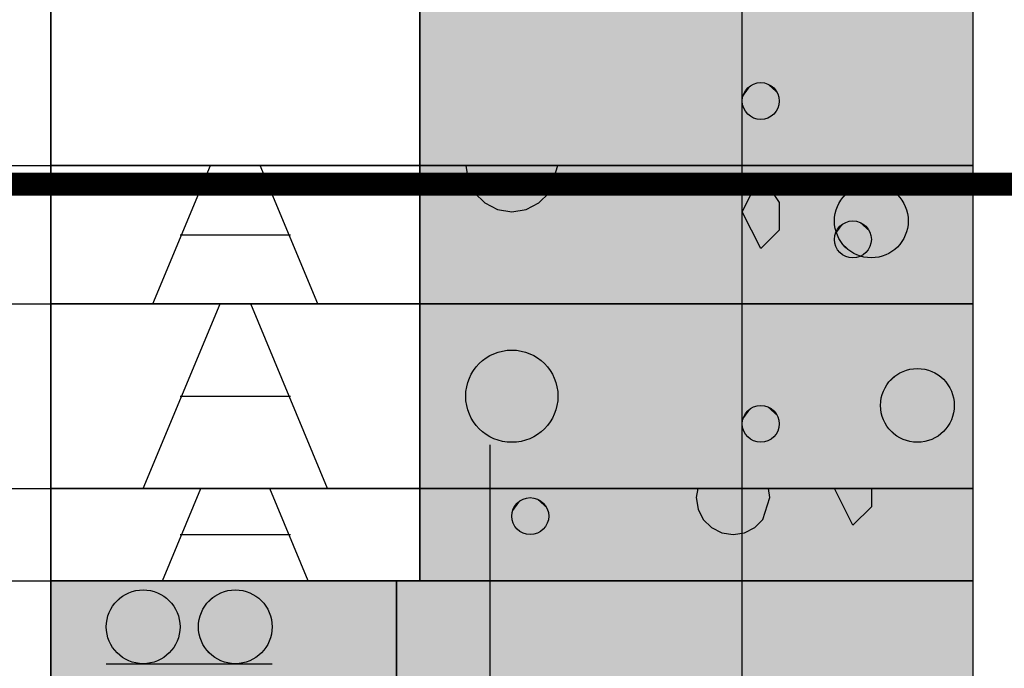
# Model space of a CAD drawing. Header units: metres. Extents: x 3458045 to 3462392, y 5482308 to 5484762.
# Tile 260 of 458: x 3460144.91 to 3460147.05, y 5484000.74 to 5484002.14. Entities that reach past the tile are written whole.
import ezdxf

# ---------------------------------------------------------------- set-up
doc = ezdxf.new("R2010")
doc.units = ezdxf.units.M
for name, pattern in [('AUSGEZOGEN', [2, 1, 1]), ('VERDECKT', [9.525, 6.35, -3.175]), ('VERDECKT2', [4.7625, 3.175, -1.5875])]:
    doc.linetypes.add(name, pattern=pattern)
for name, color, linetype in [('BAUER_BK 2014', 1, 'CONTINUOUS'), ('SP_BAUGRUBE-VERBAU', 210, 'AUSGEZOGEN'), ('SP_GRADIENTE', 3, 'CONTINUOUS'), ('SP_HW100', 170, 'VERDECKT'), ('SP_Tunnelsohle_L7+8-Schnitt', 2, 'CONTINUOUS'), ('SP_Tunnelsohle_Sauberkeitsschicht', 1, 'CONTINUOUS')]:
    doc.layers.add(name, color=color, linetype=linetype)

msp = doc.modelspace()

# ---------------------------------------------------------------- linework, layer by layer
at = {"layer": 'BAUER_BK 2014', "color": 7, "linetype": 'Continuous'}
for points in [[(3460144.9809, 5484012.5271), (3460144.9809, 5483982.5271)], [(3460146.9809, 5484012.5271), (3460146.9809, 5483982.5271)], [(3460144.9809, 5484001.8271), (3460144.9809, 5484003.7271), (3460145.7809, 5484003.7271), (3460145.7809, 5484001.8271), (3460144.9809, 5484001.8271)], [(3460145.7809, 5484001.8271), (3460145.7809, 5484003.7271), (3460146.9809, 5484003.7271), (3460146.9809, 5484001.8271), (3460145.7809, 5484001.8271)], [(3460142.9304, 5484001.8271), (3460143.9809, 5484001.8271), (3460144.5809, 5484001.8271), (3460144.9809, 5484001.8271)], [(3460144.9809, 5484001.5271), (3460144.9809, 5484001.8271), (3460145.7809, 5484001.8271), (3460145.7809, 5484001.5271), (3460144.9809, 5484001.5271)], [(3460146.9809, 5484001.8271), (3460144.9809, 5484001.8271)], [(3460145.2019, 5484001.5271), (3460145.3269, 5484001.8271)], [(3460145.5601, 5484001.5271), (3460145.4351, 5484001.8271)], [(3460145.7809, 5484001.5271), (3460145.7809, 5484001.8271), (3460146.9809, 5484001.8271), (3460146.9809, 5484001.5271), (3460145.7809, 5484001.5271)], [(3460146.0809, 5484001.8271), (3460146.0809, 5484001.8271), (3460145.8809, 5484001.8271), (3460145.8809, 5484001.8271), (3460145.8859, 5484001.7961), (3460145.9001, 5484001.7683), (3460145.9221, 5484001.7461), (3460145.9501, 5484001.7319), (3460145.9809, 5484001.7271), (3460146.0119, 5484001.7319), (3460146.0397, 5484001.7461), (3460146.0619, 5484001.7683), (3460146.0809, 5484001.8271)], [(3460146.4809, 5484001.7271), (3460146.5209, 5484001.8071)], [(3460146.5209, 5484001.8071), (3460146.5609, 5484001.7471)], [(3460146.5209, 5484001.6471), (3460146.4809, 5484001.7271)], [(3460146.5609, 5484001.7471), (3460146.5609, 5484001.6871)], [(3460146.5609, 5484001.6871), (3460146.5209, 5484001.6471)], [(3460145.2609, 5484001.6771), (3460145.5009, 5484001.6771)], [(3460142.9304, 5484001.3279), (3460143.9809, 5484001.3279), (3460144.5809, 5484001.5271), (3460144.9809, 5484001.5271)], [(3460144.9809, 5484001.1271), (3460144.9809, 5484001.5271), (3460145.7809, 5484001.5271), (3460145.7809, 5484001.1271), (3460144.9809, 5484001.1271)], [(3460146.9809, 5484001.5271), (3460144.9809, 5484001.5271)], [(3460145.1809, 5484001.1271), (3460145.3477, 5484001.5271)], [(3460145.5809, 5484001.1271), (3460145.4143, 5484001.5271)], [(3460145.7809, 5484001.1271), (3460145.7809, 5484001.5271), (3460146.9809, 5484001.5271), (3460146.9809, 5484001.1271), (3460145.7809, 5484001.1271)], [(3460145.2609, 5484001.3271), (3460145.5009, 5484001.3271)], [(3460142.9304, 5484000.8287), (3460143.9809, 5484000.8287), (3460144.5809, 5484001.1271), (3460144.9809, 5484001.1271)], [(3460144.9809, 5484000.9271), (3460144.9809, 5484001.1271), (3460145.7809, 5484001.1271), (3460145.7809, 5484000.9271), (3460144.9809, 5484000.9271)], [(3460146.9809, 5484001.1271), (3460144.9809, 5484001.1271)], [(3460145.2227, 5484000.9271), (3460145.3059, 5484001.1271)], [(3460145.5393, 5484000.9271), (3460145.4559, 5484001.1271)], [(3460145.7809, 5484000.9271), (3460145.7809, 5484001.1271), (3460146.9809, 5484001.1271), (3460146.9809, 5484000.9271), (3460145.7809, 5484000.9271)], [(3460146.5409, 5484001.1071), (3460146.5379, 5484001.1271), (3460146.3841, 5484001.1271), (3460146.3809, 5484001.1071), (3460146.3849, 5484001.0823), (3460146.3963, 5484001.0601), (3460146.4139, 5484001.0423), (3460146.4363, 5484001.0311), (3460146.4609, 5484001.0271), (3460146.4857, 5484001.0311), (3460146.5079, 5484001.0423), (3460146.5257, 5484001.0601), (3460146.5409, 5484001.1071)], [(3460146.7209, 5484001.0471), (3460146.6809, 5484001.1271)], [(3460146.7609, 5484001.1271), (3460146.7609, 5484001.0871)], [(3460146.7609, 5484001.0871), (3460146.7209, 5484001.0471)], [(3460145.2609, 5484001.0271), (3460145.5009, 5484001.0271)], [(3460142.9304, 5484000.3297), (3460143.9809, 5484000.3297), (3460144.5809, 5484000.9271), (3460144.9809, 5484000.9271)], [(3460144.9809, 5483998.9271), (3460144.9809, 5484000.9271), (3460146.9809, 5484000.9271), (3460146.9809, 5483998.9271), (3460144.9809, 5483998.9271)], [(3460146.9809, 5484000.9271), (3460144.9809, 5484000.9271)], [(3460145.1009, 5484000.7471), (3460145.4609, 5484000.7471)]]:
    msp.add_lwpolyline(points, dxfattribs=at)
at = {"layer": 'BAUER_BK 2014', "color": 50, "linetype": 'Continuous'}
for points in [[(3460145.7809, 5484001.8271), (3460145.7809, 5484003.7271), (3460146.9809, 5484003.7271), (3460146.9809, 5484001.8271), (3460145.7809, 5484001.8271)], [(3460145.7809, 5484001.5271), (3460145.7809, 5484001.8271), (3460146.9809, 5484001.8271), (3460146.9809, 5484001.5271), (3460145.7809, 5484001.5271)], [(3460145.7809, 5484001.1271), (3460145.7809, 5484001.5271), (3460146.9809, 5484001.5271), (3460146.9809, 5484001.1271), (3460145.7809, 5484001.1271)], [(3460146.4809, 5484000.9271), (3460146.4809, 5484001.1271), (3460146.9809, 5484001.1271), (3460146.9809, 5484000.9271), (3460146.4809, 5484000.9271)]]:
    msp.add_lwpolyline(points, dxfattribs=at)
at = {"layer": 'BAUER_BK 2014', "color": 30, "linetype": 'Continuous'}
for points in [[(3460146.4809, 5484001.8271), (3460146.4809, 5484003.7271), (3460146.9809, 5484003.7271), (3460146.9809, 5484001.8271), (3460146.4809, 5484001.8271)], [(3460146.4809, 5484001.5271), (3460146.4809, 5484001.8271), (3460146.9809, 5484001.8271), (3460146.9809, 5484001.5271), (3460146.4809, 5484001.5271)], [(3460146.4809, 5484001.1271), (3460146.4809, 5484001.5271), (3460146.9809, 5484001.5271), (3460146.9809, 5484001.1271), (3460146.4809, 5484001.1271)], [(3460145.7809, 5484000.9271), (3460145.7809, 5484001.1271), (3460146.9809, 5484001.1271), (3460146.9809, 5484000.9271), (3460145.7809, 5484000.9271)], [(3460144.9809, 5483998.9271), (3460144.9809, 5484000.9271), (3460145.7309, 5484000.9271), (3460145.7309, 5483998.9271), (3460144.9809, 5483998.9271)]]:
    msp.add_lwpolyline(points, dxfattribs=at)
at = {"layer": 'BAUER_BK 2014', "color": 62, "linetype": 'Continuous'}
msp.add_lwpolyline([(3460145.7309, 5483998.9271), (3460145.7309, 5484000.9271), (3460146.9809, 5484000.9271), (3460146.9809, 5483998.9271), (3460145.7309, 5483998.9271)], dxfattribs=at)
at = {"layer": 'BAUER_BK 2014', "color": 206, "linetype": 'Continuous'}
msp.add_lwpolyline([(3460146.4809, 5483998.9271), (3460146.4809, 5484000.9271), (3460146.9809, 5484000.9271), (3460146.9809, 5483998.9271), (3460146.4809, 5483998.9271)], dxfattribs=at)
at = {"layer": 'BAUER_BK 2014', "color": 7, "linetype": 'Continuous'}
for centre, radius in [((3460146.5209, 5484001.9671), 0.04), ((3460146.7609, 5484001.7071), 0.08), ((3460146.7209, 5484001.6671), 0.04), ((3460145.9809, 5484001.3271), 0.1), ((3460146.8609, 5484001.3071), 0.08), ((3460146.5209, 5484001.2671), 0.04), ((3460146.0209, 5484001.0671), 0.04), ((3460145.1809, 5484000.8271), 0.08), ((3460145.3809, 5484000.8271), 0.08)]:
    msp.add_circle(centre, radius, dxfattribs=at)
at = {"layer": 'BAUER_BK 2014', "color": 50, "linetype": 'Continuous'}
for points in [[(3460145.7809, 5484001.8271), (3460145.7809, 5484003.7271), (3460146.9809, 5484001.8271), (3460146.9809, 5484003.7271)], [(3460145.7809, 5484001.5271), (3460145.7809, 5484001.8271), (3460146.9809, 5484001.5271), (3460146.9809, 5484001.8271)], [(3460145.7809, 5484001.1271), (3460145.7809, 5484001.5271), (3460146.9809, 5484001.1271), (3460146.9809, 5484001.5271)], [(3460146.4809, 5484000.9271), (3460146.4809, 5484001.1271), (3460146.9809, 5484000.9271), (3460146.9809, 5484001.1271)]]:
    msp.add_solid(points, dxfattribs=at)
at = {"layer": 'BAUER_BK 2014', "color": 30, "linetype": 'Continuous'}
for points in [[(3460146.4809, 5484001.8271), (3460146.4809, 5484003.7271), (3460146.9809, 5484001.8271), (3460146.9809, 5484003.7271)], [(3460146.4809, 5484001.5271), (3460146.4809, 5484001.8271), (3460146.9809, 5484001.5271), (3460146.9809, 5484001.8271)], [(3460146.4809, 5484001.1271), (3460146.4809, 5484001.5271), (3460146.9809, 5484001.1271), (3460146.9809, 5484001.5271)], [(3460145.7809, 5484000.9271), (3460145.7809, 5484001.1271), (3460146.9809, 5484000.9271), (3460146.9809, 5484001.1271)], [(3460144.9809, 5483998.9271), (3460144.9809, 5484000.9271), (3460145.7309, 5483998.9271), (3460145.7309, 5484000.9271)]]:
    msp.add_solid(points, dxfattribs=at)
at = {"layer": 'BAUER_BK 2014', "color": 7, "linetype": 'Continuous'}
for points in [[(3460146.5167, 5484002.0069), (3460146.5087, 5484002.0051), (3460146.5009, 5484002.0017)], [(3460146.5333, 5484002.0051), (3460146.5167, 5484002.0069), (3460146.5009, 5484002.0017)], [(3460146.5575, 5484001.9833), (3460146.5333, 5484002.0051), (3460146.5009, 5484002.0017)], [(3460146.5333, 5484002.0051), (3460146.5251, 5484002.0069), (3460146.5167, 5484002.0069)], [(3460146.5477, 5484001.9969), (3460146.5409, 5484002.0017), (3460146.5333, 5484002.0051)], [(3460146.5575, 5484001.9833), (3460146.5477, 5484001.9969), (3460146.5333, 5484002.0051)], [(3460146.5009, 5484002.0017), (3460146.4887, 5484001.9907), (3460146.4819, 5484001.9755)], [(3460146.5009, 5484002.0017), (3460146.4819, 5484001.9755), (3460146.4887, 5484001.9435)], [(3460146.4887, 5484001.9907), (3460146.4845, 5484001.9833), (3460146.4819, 5484001.9755)], [(3460146.5009, 5484002.0017), (3460146.4943, 5484001.9969), (3460146.4887, 5484001.9907)], [(3460146.5009, 5484002.0017), (3460146.4887, 5484001.9435), (3460146.5477, 5484001.9373)], [(3460146.5477, 5484001.9373), (3460146.5575, 5484001.9833), (3460146.5009, 5484002.0017)], [(3460146.5575, 5484001.9833), (3460146.5533, 5484001.9907), (3460146.5477, 5484001.9969)], [(3460146.5477, 5484001.9373), (3460146.5575, 5484001.9509), (3460146.5575, 5484001.9833)], [(3460146.5609, 5484001.9671), (3460146.5601, 5484001.9755), (3460146.5575, 5484001.9833)], [(3460146.5575, 5484001.9509), (3460146.5609, 5484001.9671), (3460146.5575, 5484001.9833)], [(3460146.4819, 5484001.9755), (3460146.4809, 5484001.9671), (3460146.4819, 5484001.9587)], [(3460146.4819, 5484001.9755), (3460146.4819, 5484001.9587), (3460146.4887, 5484001.9435)], [(3460146.4819, 5484001.9587), (3460146.4845, 5484001.9509), (3460146.4887, 5484001.9435)], [(3460146.4887, 5484001.9435), (3460146.4943, 5484001.9373), (3460146.5009, 5484001.9325)], [(3460146.4887, 5484001.9435), (3460146.5009, 5484001.9325), (3460146.5167, 5484001.9273)], [(3460146.4887, 5484001.9435), (3460146.5167, 5484001.9273), (3460146.5477, 5484001.9373)], [(3460146.5477, 5484001.9373), (3460146.5533, 5484001.9435), (3460146.5575, 5484001.9509)], [(3460146.5009, 5484001.9325), (3460146.5087, 5484001.9291), (3460146.5167, 5484001.9273)], [(3460146.5167, 5484001.9273), (3460146.5333, 5484001.9291), (3460146.5477, 5484001.9373)], [(3460146.5167, 5484001.9273), (3460146.5251, 5484001.9273), (3460146.5333, 5484001.9291)], [(3460146.5333, 5484001.9291), (3460146.5409, 5484001.9325), (3460146.5477, 5484001.9373)], [(3460146.7209, 5484001.7763), (3460146.6963, 5484001.7541), (3460146.6827, 5484001.7237)], [(3460146.7209, 5484001.7763), (3460146.6827, 5484001.7237), (3460146.6963, 5484001.6601)], [(3460146.7209, 5484001.7763), (3460146.7075, 5484001.7665), (3460146.6963, 5484001.7541)], [(3460146.7209, 5484001.7763), (3460146.6963, 5484001.6601), (3460146.8145, 5484001.6477)], [(3460146.7527, 5484001.7867), (3460146.7363, 5484001.7831), (3460146.7209, 5484001.7763)], [(3460146.7857, 5484001.7831), (3460146.7527, 5484001.7867), (3460146.7209, 5484001.7763)], [(3460146.8341, 5484001.7397), (3460146.7857, 5484001.7831), (3460146.7209, 5484001.7763)], [(3460146.8145, 5484001.6477), (3460146.8341, 5484001.7397), (3460146.7209, 5484001.7763)], [(3460146.7857, 5484001.7831), (3460146.7693, 5484001.7867), (3460146.7527, 5484001.7867)], [(3460146.8145, 5484001.7665), (3460146.8009, 5484001.7763), (3460146.7857, 5484001.7831)], [(3460146.8341, 5484001.7397), (3460146.8145, 5484001.7665), (3460146.7857, 5484001.7831)], [(3460146.6963, 5484001.7541), (3460146.6879, 5484001.7397), (3460146.6827, 5484001.7237)], [(3460146.8341, 5484001.7397), (3460146.8257, 5484001.7541), (3460146.8145, 5484001.7665)], [(3460146.8145, 5484001.6477), (3460146.8341, 5484001.6745), (3460146.8341, 5484001.7397)], [(3460146.8409, 5484001.7071), (3460146.8393, 5484001.7237), (3460146.8341, 5484001.7397)], [(3460146.8341, 5484001.6745), (3460146.8409, 5484001.7071), (3460146.8341, 5484001.7397)], [(3460146.6827, 5484001.7237), (3460146.6809, 5484001.7071), (3460146.6827, 5484001.6905)], [(3460146.6827, 5484001.7237), (3460146.6827, 5484001.6905), (3460146.6963, 5484001.6601)], [(3460146.7167, 5484001.7069), (3460146.7087, 5484001.7051), (3460146.7009, 5484001.7017)], [(3460146.7333, 5484001.7051), (3460146.7167, 5484001.7069), (3460146.7009, 5484001.7017)], [(3460146.7333, 5484001.7051), (3460146.7251, 5484001.7069), (3460146.7167, 5484001.7069)], [(3460146.7009, 5484001.7017), (3460146.6887, 5484001.6907), (3460146.6819, 5484001.6755)], [(3460146.7009, 5484001.7017), (3460146.6819, 5484001.6755), (3460146.6887, 5484001.6435)], [(3460146.6887, 5484001.6907), (3460146.6845, 5484001.6833), (3460146.6819, 5484001.6755)], [(3460146.6827, 5484001.6905), (3460146.6879, 5484001.6745), (3460146.6963, 5484001.6601)], [(3460146.7009, 5484001.7017), (3460146.6943, 5484001.6969), (3460146.6887, 5484001.6907)], [(3460146.7009, 5484001.7017), (3460146.6887, 5484001.6435), (3460146.7477, 5484001.6373)], [(3460146.7575, 5484001.6833), (3460146.7333, 5484001.7051), (3460146.7009, 5484001.7017)], [(3460146.7477, 5484001.6373), (3460146.7575, 5484001.6833), (3460146.7009, 5484001.7017)], [(3460146.7477, 5484001.6969), (3460146.7409, 5484001.7017), (3460146.7333, 5484001.7051)], [(3460146.7575, 5484001.6833), (3460146.7477, 5484001.6969), (3460146.7333, 5484001.7051)], [(3460146.7575, 5484001.6833), (3460146.7533, 5484001.6907), (3460146.7477, 5484001.6969)], [(3460146.6819, 5484001.6755), (3460146.6809, 5484001.6671), (3460146.6819, 5484001.6587)], [(3460146.6819, 5484001.6755), (3460146.6819, 5484001.6587), (3460146.6887, 5484001.6435)], [(3460146.7477, 5484001.6373), (3460146.7575, 5484001.6509), (3460146.7575, 5484001.6833)], [(3460146.7609, 5484001.6671), (3460146.7601, 5484001.6755), (3460146.7575, 5484001.6833)], [(3460146.7575, 5484001.6509), (3460146.7609, 5484001.6671), (3460146.7575, 5484001.6833)], [(3460146.8145, 5484001.6477), (3460146.8257, 5484001.6601), (3460146.8341, 5484001.6745)], [(3460146.6819, 5484001.6587), (3460146.6845, 5484001.6509), (3460146.6887, 5484001.6435)], [(3460146.6887, 5484001.6435), (3460146.6943, 5484001.6373), (3460146.7009, 5484001.6325)], [(3460146.6887, 5484001.6435), (3460146.7009, 5484001.6325), (3460146.7167, 5484001.6273)], [(3460146.6887, 5484001.6435), (3460146.7167, 5484001.6273), (3460146.7477, 5484001.6373)], [(3460146.6963, 5484001.6601), (3460146.7075, 5484001.6477), (3460146.7209, 5484001.6379)], [(3460146.6963, 5484001.6601), (3460146.7209, 5484001.6379), (3460146.7527, 5484001.6275)], [(3460146.6963, 5484001.6601), (3460146.7527, 5484001.6275), (3460146.8145, 5484001.6477)], [(3460146.7477, 5484001.6373), (3460146.7533, 5484001.6435), (3460146.7575, 5484001.6509)], [(3460146.7527, 5484001.6275), (3460146.7857, 5484001.6311), (3460146.8145, 5484001.6477)], [(3460146.7857, 5484001.6311), (3460146.8009, 5484001.6379), (3460146.8145, 5484001.6477)], [(3460146.7009, 5484001.6325), (3460146.7087, 5484001.6291), (3460146.7167, 5484001.6273)], [(3460146.7167, 5484001.6273), (3460146.7333, 5484001.6291), (3460146.7477, 5484001.6373)], [(3460146.7167, 5484001.6273), (3460146.7251, 5484001.6273), (3460146.7333, 5484001.6291)], [(3460146.7209, 5484001.6379), (3460146.7363, 5484001.6311), (3460146.7527, 5484001.6275)], [(3460146.7333, 5484001.6291), (3460146.7409, 5484001.6325), (3460146.7477, 5484001.6373)], [(3460146.7527, 5484001.6275), (3460146.7693, 5484001.6275), (3460146.7857, 5484001.6311)], [(3460146.8527, 5484001.3867), (3460146.8363, 5484001.3831), (3460146.8209, 5484001.3763)], [(3460146.8857, 5484001.3831), (3460146.8527, 5484001.3867), (3460146.8209, 5484001.3763)], [(3460146.8857, 5484001.3831), (3460146.8693, 5484001.3867), (3460146.8527, 5484001.3867)], [(3460146.8209, 5484001.3763), (3460146.7963, 5484001.3541), (3460146.7827, 5484001.3237)], [(3460146.8209, 5484001.3763), (3460146.7827, 5484001.3237), (3460146.7963, 5484001.2601)], [(3460146.8209, 5484001.3763), (3460146.8075, 5484001.3665), (3460146.7963, 5484001.3541)], [(3460146.8209, 5484001.3763), (3460146.7963, 5484001.2601), (3460146.9145, 5484001.2477)], [(3460146.9341, 5484001.3397), (3460146.8857, 5484001.3831), (3460146.8209, 5484001.3763)], [(3460146.9145, 5484001.2477), (3460146.9341, 5484001.3397), (3460146.8209, 5484001.3763)], [(3460146.9145, 5484001.3665), (3460146.9009, 5484001.3763), (3460146.8857, 5484001.3831)], [(3460146.9341, 5484001.3397), (3460146.9145, 5484001.3665), (3460146.8857, 5484001.3831)], [(3460146.9341, 5484001.3397), (3460146.9257, 5484001.3541), (3460146.9145, 5484001.3665)], [(3460146.7963, 5484001.3541), (3460146.7879, 5484001.3397), (3460146.7827, 5484001.3237)], [(3460146.7827, 5484001.3237), (3460146.7809, 5484001.3071), (3460146.7827, 5484001.2905)], [(3460146.7827, 5484001.3237), (3460146.7827, 5484001.2905), (3460146.7963, 5484001.2601)], [(3460146.9145, 5484001.2477), (3460146.9341, 5484001.2745), (3460146.9341, 5484001.3397)], [(3460146.9409, 5484001.3071), (3460146.9393, 5484001.3237), (3460146.9341, 5484001.3397)], [(3460146.9341, 5484001.2745), (3460146.9409, 5484001.3071), (3460146.9341, 5484001.3397)], [(3460146.5009, 5484001.3017), (3460146.4887, 5484001.2907), (3460146.4819, 5484001.2755)], [(3460146.5009, 5484001.3017), (3460146.4819, 5484001.2755), (3460146.4887, 5484001.2435)], [(3460146.5009, 5484001.3017), (3460146.4943, 5484001.2969), (3460146.4887, 5484001.2907)], [(3460146.5009, 5484001.3017), (3460146.4887, 5484001.2435), (3460146.5477, 5484001.2373)], [(3460146.5167, 5484001.3069), (3460146.5087, 5484001.3051), (3460146.5009, 5484001.3017)], [(3460146.5333, 5484001.3051), (3460146.5167, 5484001.3069), (3460146.5009, 5484001.3017)], [(3460146.5575, 5484001.2833), (3460146.5333, 5484001.3051), (3460146.5009, 5484001.3017)], [(3460146.5477, 5484001.2373), (3460146.5575, 5484001.2833), (3460146.5009, 5484001.3017)], [(3460146.5333, 5484001.3051), (3460146.5251, 5484001.3069), (3460146.5167, 5484001.3069)], [(3460146.5477, 5484001.2969), (3460146.5409, 5484001.3017), (3460146.5333, 5484001.3051)], [(3460146.5575, 5484001.2833), (3460146.5477, 5484001.2969), (3460146.5333, 5484001.3051)], [(3460146.4887, 5484001.2907), (3460146.4845, 5484001.2833), (3460146.4819, 5484001.2755)], [(3460146.5575, 5484001.2833), (3460146.5533, 5484001.2907), (3460146.5477, 5484001.2969)], [(3460146.5477, 5484001.2373), (3460146.5575, 5484001.2509), (3460146.5575, 5484001.2833)], [(3460146.5609, 5484001.2671), (3460146.5601, 5484001.2755), (3460146.5575, 5484001.2833)], [(3460146.5575, 5484001.2509), (3460146.5609, 5484001.2671), (3460146.5575, 5484001.2833)], [(3460146.7827, 5484001.2905), (3460146.7879, 5484001.2745), (3460146.7963, 5484001.2601)], [(3460146.4819, 5484001.2755), (3460146.4809, 5484001.2671), (3460146.4819, 5484001.2587)], [(3460146.4819, 5484001.2755), (3460146.4819, 5484001.2587), (3460146.4887, 5484001.2435)], [(3460146.4819, 5484001.2587), (3460146.4845, 5484001.2509), (3460146.4887, 5484001.2435)], [(3460146.7963, 5484001.2601), (3460146.8075, 5484001.2477), (3460146.8209, 5484001.2379)], [(3460146.7963, 5484001.2601), (3460146.8209, 5484001.2379), (3460146.8527, 5484001.2275)], [(3460146.7963, 5484001.2601), (3460146.8527, 5484001.2275), (3460146.9145, 5484001.2477)], [(3460146.9145, 5484001.2477), (3460146.9257, 5484001.2601), (3460146.9341, 5484001.2745)], [(3460146.4887, 5484001.2435), (3460146.4943, 5484001.2373), (3460146.5009, 5484001.2325)], [(3460146.4887, 5484001.2435), (3460146.5009, 5484001.2325), (3460146.5167, 5484001.2273)], [(3460146.4887, 5484001.2435), (3460146.5167, 5484001.2273), (3460146.5477, 5484001.2373)], [(3460146.5167, 5484001.2273), (3460146.5333, 5484001.2291), (3460146.5477, 5484001.2373)], [(3460146.5333, 5484001.2291), (3460146.5409, 5484001.2325), (3460146.5477, 5484001.2373)], [(3460146.5477, 5484001.2373), (3460146.5533, 5484001.2435), (3460146.5575, 5484001.2509)], [(3460146.8209, 5484001.2379), (3460146.8363, 5484001.2311), (3460146.8527, 5484001.2275)], [(3460146.8527, 5484001.2275), (3460146.8857, 5484001.2311), (3460146.9145, 5484001.2477)], [(3460146.8857, 5484001.2311), (3460146.9009, 5484001.2379), (3460146.9145, 5484001.2477)], [(3460146.5009, 5484001.2325), (3460146.5087, 5484001.2291), (3460146.5167, 5484001.2273)], [(3460146.5167, 5484001.2273), (3460146.5251, 5484001.2273), (3460146.5333, 5484001.2291)], [(3460146.8527, 5484001.2275), (3460146.8693, 5484001.2275), (3460146.8857, 5484001.2311)], [(3460146.3841, 5484001.1271), (3460146.3809, 5484001.1071), (3460146.3849, 5484001.0823)], [(3460146.5409, 5484001.1071), (3460146.5379, 5484001.1271), (3460146.3841, 5484001.1271)], [(3460146.5409, 5484001.1071), (3460146.3841, 5484001.1271), (3460146.3849, 5484001.0823)], [(3460146.0009, 5484001.1017), (3460145.9887, 5484001.0907), (3460145.9819, 5484001.0755)], [(3460146.0009, 5484001.1017), (3460145.9819, 5484001.0755), (3460145.9887, 5484001.0435)], [(3460145.9887, 5484001.0907), (3460145.9845, 5484001.0833), (3460145.9819, 5484001.0755)], [(3460146.0009, 5484001.1017), (3460145.9943, 5484001.0969), (3460145.9887, 5484001.0907)], [(3460146.0009, 5484001.1017), (3460145.9887, 5484001.0435), (3460146.0477, 5484001.0373)], [(3460146.0167, 5484001.1069), (3460146.0087, 5484001.1051), (3460146.0009, 5484001.1017)], [(3460146.0333, 5484001.1051), (3460146.0167, 5484001.1069), (3460146.0009, 5484001.1017)], [(3460146.0575, 5484001.0833), (3460146.0333, 5484001.1051), (3460146.0009, 5484001.1017)], [(3460146.0477, 5484001.0373), (3460146.0575, 5484001.0833), (3460146.0009, 5484001.1017)], [(3460146.0333, 5484001.1051), (3460146.0251, 5484001.1069), (3460146.0167, 5484001.1069)], [(3460146.0477, 5484001.0969), (3460146.0409, 5484001.1017), (3460146.0333, 5484001.1051)], [(3460146.0575, 5484001.0833), (3460146.0477, 5484001.0969), (3460146.0333, 5484001.1051)], [(3460146.0575, 5484001.0833), (3460146.0533, 5484001.0907), (3460146.0477, 5484001.0969)], [(3460146.5409, 5484001.1071), (3460146.3849, 5484001.0823), (3460146.4609, 5484001.0271)], [(3460146.4609, 5484001.0271), (3460146.5079, 5484001.0423), (3460146.5409, 5484001.1071)], [(3460146.5079, 5484001.0423), (3460146.5257, 5484001.0601), (3460146.5409, 5484001.1071)], [(3460145.9819, 5484001.0755), (3460145.9809, 5484001.0671), (3460145.9819, 5484001.0587)], [(3460145.9819, 5484001.0755), (3460145.9819, 5484001.0587), (3460145.9887, 5484001.0435)], [(3460146.0477, 5484001.0373), (3460146.0575, 5484001.0509), (3460146.0575, 5484001.0833)], [(3460146.0609, 5484001.0671), (3460146.0601, 5484001.0755), (3460146.0575, 5484001.0833)], [(3460146.0575, 5484001.0509), (3460146.0609, 5484001.0671), (3460146.0575, 5484001.0833)], [(3460146.3849, 5484001.0823), (3460146.3963, 5484001.0601), (3460146.4139, 5484001.0423)], [(3460146.3849, 5484001.0823), (3460146.4139, 5484001.0423), (3460146.4609, 5484001.0271)], [(3460145.9819, 5484001.0587), (3460145.9845, 5484001.0509), (3460145.9887, 5484001.0435)], [(3460145.9887, 5484001.0435), (3460145.9943, 5484001.0373), (3460146.0009, 5484001.0325)], [(3460145.9887, 5484001.0435), (3460146.0009, 5484001.0325), (3460146.0167, 5484001.0273)], [(3460145.9887, 5484001.0435), (3460146.0167, 5484001.0273), (3460146.0477, 5484001.0373)], [(3460146.0477, 5484001.0373), (3460146.0533, 5484001.0435), (3460146.0575, 5484001.0509)], [(3460146.0009, 5484001.0325), (3460146.0087, 5484001.0291), (3460146.0167, 5484001.0273)], [(3460146.0167, 5484001.0273), (3460146.0333, 5484001.0291), (3460146.0477, 5484001.0373)], [(3460146.0167, 5484001.0273), (3460146.0251, 5484001.0273), (3460146.0333, 5484001.0291)], [(3460146.0333, 5484001.0291), (3460146.0409, 5484001.0325), (3460146.0477, 5484001.0373)], [(3460146.4139, 5484001.0423), (3460146.4363, 5484001.0311), (3460146.4609, 5484001.0271)], [(3460146.4609, 5484001.0271), (3460146.4857, 5484001.0311), (3460146.5079, 5484001.0423)], [(3460145.1409, 5484000.8963), (3460145.1163, 5484000.8741), (3460145.1027, 5484000.8437)], [(3460145.1409, 5484000.8963), (3460145.1027, 5484000.8437), (3460145.1163, 5484000.7801)], [(3460145.1409, 5484000.8963), (3460145.1275, 5484000.8865), (3460145.1163, 5484000.8741)], [(3460145.1409, 5484000.8963), (3460145.1163, 5484000.7801), (3460145.2345, 5484000.7677)], [(3460145.1727, 5484000.9067), (3460145.1563, 5484000.9031), (3460145.1409, 5484000.8963)], [(3460145.2057, 5484000.9031), (3460145.1727, 5484000.9067), (3460145.1409, 5484000.8963)], [(3460145.2541, 5484000.8597), (3460145.2057, 5484000.9031), (3460145.1409, 5484000.8963)], [(3460145.2345, 5484000.7677), (3460145.2541, 5484000.8597), (3460145.1409, 5484000.8963)], [(3460145.2057, 5484000.9031), (3460145.1893, 5484000.9067), (3460145.1727, 5484000.9067)], [(3460145.2345, 5484000.8865), (3460145.2209, 5484000.8963), (3460145.2057, 5484000.9031)], [(3460145.2541, 5484000.8597), (3460145.2345, 5484000.8865), (3460145.2057, 5484000.9031)], [(3460145.3409, 5484000.8963), (3460145.3163, 5484000.8741), (3460145.3027, 5484000.8437)], [(3460145.3409, 5484000.8963), (3460145.3027, 5484000.8437), (3460145.3163, 5484000.7801)], [(3460145.3409, 5484000.8963), (3460145.3275, 5484000.8865), (3460145.3163, 5484000.8741)], [(3460145.3409, 5484000.8963), (3460145.3163, 5484000.7801), (3460145.4345, 5484000.7677)], [(3460145.3727, 5484000.9067), (3460145.3563, 5484000.9031), (3460145.3409, 5484000.8963)], [(3460145.4057, 5484000.9031), (3460145.3727, 5484000.9067), (3460145.3409, 5484000.8963)], [(3460145.4541, 5484000.8597), (3460145.4057, 5484000.9031), (3460145.3409, 5484000.8963)], [(3460145.4345, 5484000.7677), (3460145.4541, 5484000.8597), (3460145.3409, 5484000.8963)], [(3460145.4057, 5484000.9031), (3460145.3893, 5484000.9067), (3460145.3727, 5484000.9067)], [(3460145.4345, 5484000.8865), (3460145.4209, 5484000.8963), (3460145.4057, 5484000.9031)], [(3460145.4541, 5484000.8597), (3460145.4345, 5484000.8865), (3460145.4057, 5484000.9031)], [(3460145.1163, 5484000.8741), (3460145.1079, 5484000.8597), (3460145.1027, 5484000.8437)], [(3460145.2541, 5484000.8597), (3460145.2457, 5484000.8741), (3460145.2345, 5484000.8865)], [(3460145.3163, 5484000.8741), (3460145.3079, 5484000.8597), (3460145.3027, 5484000.8437)], [(3460145.4541, 5484000.8597), (3460145.4457, 5484000.8741), (3460145.4345, 5484000.8865)], [(3460145.2345, 5484000.7677), (3460145.2541, 5484000.7945), (3460145.2541, 5484000.8597)], [(3460145.2609, 5484000.8271), (3460145.2593, 5484000.8437), (3460145.2541, 5484000.8597)], [(3460145.2541, 5484000.7945), (3460145.2609, 5484000.8271), (3460145.2541, 5484000.8597)], [(3460145.4345, 5484000.7677), (3460145.4541, 5484000.7945), (3460145.4541, 5484000.8597)], [(3460145.4609, 5484000.8271), (3460145.4593, 5484000.8437), (3460145.4541, 5484000.8597)], [(3460145.4541, 5484000.7945), (3460145.4609, 5484000.8271), (3460145.4541, 5484000.8597)], [(3460145.1027, 5484000.8437), (3460145.1009, 5484000.8271), (3460145.1027, 5484000.8105)], [(3460145.1027, 5484000.8437), (3460145.1027, 5484000.8105), (3460145.1163, 5484000.7801)], [(3460145.3027, 5484000.8437), (3460145.3009, 5484000.8271), (3460145.3027, 5484000.8105)], [(3460145.3027, 5484000.8437), (3460145.3027, 5484000.8105), (3460145.3163, 5484000.7801)], [(3460145.1027, 5484000.8105), (3460145.1079, 5484000.7945), (3460145.1163, 5484000.7801)], [(3460145.3027, 5484000.8105), (3460145.3079, 5484000.7945), (3460145.3163, 5484000.7801)], [(3460145.2345, 5484000.7677), (3460145.2457, 5484000.7801), (3460145.2541, 5484000.7945)], [(3460145.4345, 5484000.7677), (3460145.4457, 5484000.7801), (3460145.4541, 5484000.7945)], [(3460145.1163, 5484000.7801), (3460145.1275, 5484000.7677), (3460145.1409, 5484000.7579)], [(3460145.1163, 5484000.7801), (3460145.1409, 5484000.7579), (3460145.1727, 5484000.7475)], [(3460145.1163, 5484000.7801), (3460145.1727, 5484000.7475), (3460145.2345, 5484000.7677)], [(3460145.1727, 5484000.7475), (3460145.2057, 5484000.7511), (3460145.2345, 5484000.7677)], [(3460145.2057, 5484000.7511), (3460145.2209, 5484000.7579), (3460145.2345, 5484000.7677)], [(3460145.3163, 5484000.7801), (3460145.3275, 5484000.7677), (3460145.3409, 5484000.7579)], [(3460145.3163, 5484000.7801), (3460145.3409, 5484000.7579), (3460145.3727, 5484000.7475)], [(3460145.3163, 5484000.7801), (3460145.3727, 5484000.7475), (3460145.4345, 5484000.7677)], [(3460145.3727, 5484000.7475), (3460145.4057, 5484000.7511), (3460145.4345, 5484000.7677)], [(3460145.4057, 5484000.7511), (3460145.4209, 5484000.7579), (3460145.4345, 5484000.7677)], [(3460145.1409, 5484000.7579), (3460145.1563, 5484000.7511), (3460145.1727, 5484000.7475)], [(3460145.1727, 5484000.7475), (3460145.1893, 5484000.7475), (3460145.2057, 5484000.7511)], [(3460145.3409, 5484000.7579), (3460145.3563, 5484000.7511), (3460145.3727, 5484000.7475)], [(3460145.3727, 5484000.7475), (3460145.3893, 5484000.7475), (3460145.4057, 5484000.7511)]]:
    msp.add_solid(points, dxfattribs=at)
at = {"layer": 'BAUER_BK 2014', "color": 62, "linetype": 'Continuous'}
msp.add_solid([(3460145.7309, 5483998.9271), (3460145.7309, 5484000.9271), (3460146.9809, 5483998.9271), (3460146.9809, 5484000.9271)], dxfattribs=at)
at = {"layer": 'BAUER_BK 2014', "color": 206, "linetype": 'Continuous'}
msp.add_solid([(3460146.4809, 5483998.9271), (3460146.4809, 5484000.9271), (3460146.9809, 5483998.9271), (3460146.9809, 5484000.9271)], dxfattribs=at)
at = {"layer": 'SP_BAUGRUBE-VERBAU', "linetype": 'VERDECKT2'}
msp.add_line((3460145.9329, 5484005.9838), (3460145.9329, 5483992.7534), dxfattribs=at)
at = {"layer": 'SP_GRADIENTE'}
msp.add_lwpolyline([(3460003.0579, 5484001.0547), (3460120.4704, 5484000.4661, 0.014971), (3460237.5964, 5484003.3841), (3460290.2914, 5484006.2738, -0.006233), (3460339.7757, 5484008.3712), (3460355.6575, 5484008.8465, -0.009984), (3460395.4997, 5484009.2435), (3460406.594, 5484009.1325, -0.00508)], format="xyb", dxfattribs=at)
at = {"layer": 'SP_HW100', "lineweight": 30, "const_width": 0.05}
msp.add_lwpolyline([(3459990.95, 5484001.7867), (3460406.594, 5484001.7867)], dxfattribs=at)
at = {"layer": 'SP_Tunnelsohle_L7+8-Schnitt'}
msp.add_lwpolyline([(3460022.8279, 5484000.3556), (3460120.4674, 5483999.8661, 0.014971), (3460237.6293, 5484002.785), (3460290.3243, 5484005.6747, -0.00255), (3460310.5579, 5484006.6817)], format="xyb", dxfattribs=at)
at = {"layer": 'SP_Tunnelsohle_Sauberkeitsschicht'}
msp.add_lwpolyline([(3460024.5769, 5483998.9468), (3460120.4604, 5483998.4661, 0.014971), (3460237.7061, 5484001.3871), (3460290.4009, 5484004.2768, -0.002542), (3460310.5579, 5484005.2803)], format="xyb", dxfattribs=at)

doc.saveas('drawing.dxf')
